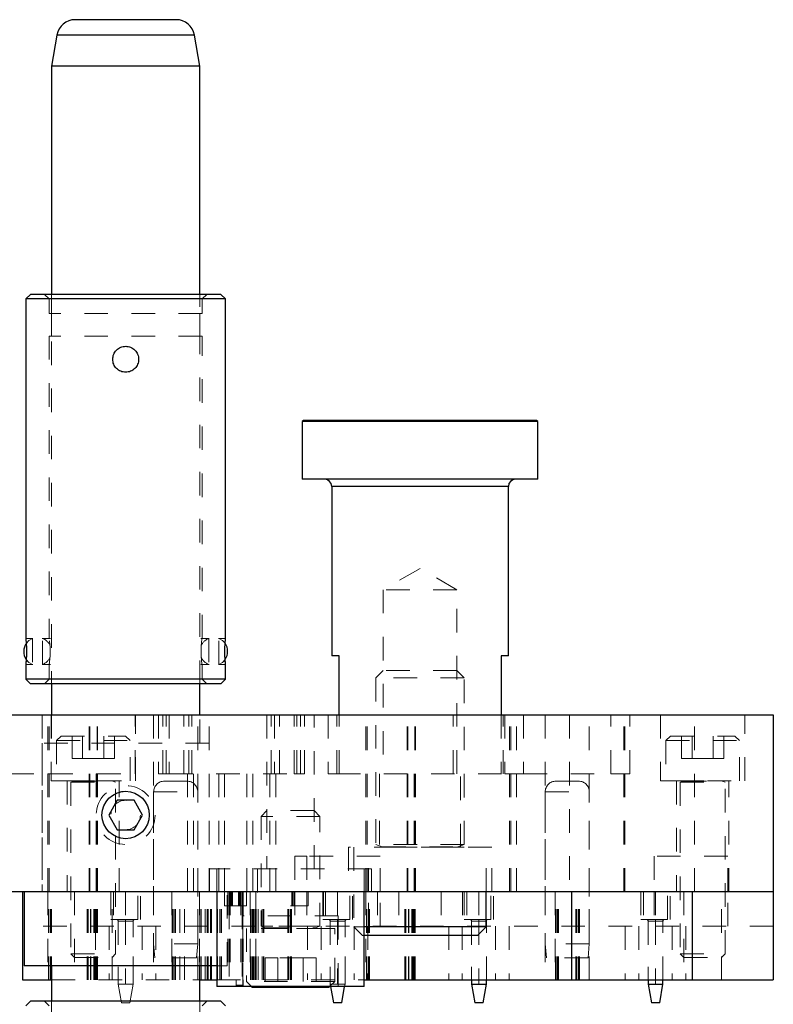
# Model space of a CAD drawing. Header units: inches. Extents: x 1880 to 2363, y -453 to -54.
# Tile 949 of 1056: x 2212.72 to 2215.92, y -431.59 to -427.41. Entities that reach past the tile are written whole.
import ezdxf

# ---------------------------------------------------------------- set-up
doc = ezdxf.new("R2010")
doc.units = ezdxf.units.IN
doc.header["$LTSCALE"] = 0.5
doc.header["$MEASUREMENT"] = 0
doc.linetypes.add('HIDDEN', pattern=[0.225, 0.15, -0.075])
for name, color, linetype in [('ST1-M-S', 193, 'Continuous'), ('ST2-M-S', 193, 'Continuous'), ('SVE-M-S', 8, 'Continuous')]:
    doc.layers.add(name, color=color, linetype=linetype)

msp = doc.modelspace()

# ---------------------------------------------------------------- linework, layer by layer
at = {"layer": 'ST1-M-S', "linetype": 'Continuous', "lineweight": 25}
for p, q in [((2204.92022, -430.3567), (2215.92022, -430.3567)), ((2215.92022, -430.3567), (2215.92022, -431.1067)), ((2204.92022, -431.1067), (2215.92022, -431.1067))]:
    msp.add_line(p, q, dxfattribs=at)
at = {"layer": 'ST1-M-S', "linetype": 'HIDDEN', "lineweight": 18}
for p, q in [((2212.81589, -430.3567), (2212.81589, -431.1067)), ((2212.84022, -431.1067), (2212.84022, -430.3567)), ((2212.84522, -431.1067), (2212.84522, -430.3567)), ((2212.85322, -430.3567), (2212.85322, -430.6367)), ((2213.01522, -431.1067), (2213.01522, -430.3567)), ((2213.01876, -431.1067), (2213.01876, -430.3567)), ((2213.04876, -431.1067), (2213.04876, -430.3567)), ((2213.05022, -431.1067), (2213.05022, -430.3567)), ((2213.21072, -430.6067), (2213.21072, -430.3567)), ((2213.21222, -430.6367), (2213.21222, -430.3567)), ((2213.28897, -430.3567), (2213.28897, -431.1067)), ((2213.31022, -430.3567), (2213.31022, -430.6067)), ((2213.32828, -430.6067), (2213.32828, -430.3567)), ((2213.32828, -430.6067), (2213.32828, -430.3567)), ((2213.34272, -430.6067), (2213.34272, -430.3567)), ((2213.35472, -430.3567), (2213.35472, -430.6067)), ((2213.41666, -430.6067), (2213.41666, -430.3567)), ((2213.41666, -430.6067), (2213.41666, -430.3567)), ((2213.43794, -430.6067), (2213.43794, -430.3567)), ((2213.45182, -430.6067), (2213.45182, -430.3567)), ((2213.47647, -431.1067), (2213.47647, -430.3567)), ((2213.52455, -431.1067), (2213.52455, -430.3567)), ((2213.76972, -430.3567), (2213.76972, -431.0102)), ((2213.78862, -430.6067), (2213.78862, -430.3567)), ((2213.80251, -430.3567), (2213.80251, -430.6067)), ((2213.82378, -430.6067), (2213.82378, -430.3567)), ((2213.82378, -430.6067), (2213.82378, -430.3567)), ((2213.88572, -430.6067), (2213.88572, -430.3567)), ((2213.89772, -430.6067), (2213.89772, -430.3567)), ((2213.91217, -430.6067), (2213.91217, -430.3567)), ((2213.91217, -430.6067), (2213.91217, -430.3567)), ((2213.93022, -430.6067), (2213.93022, -430.3567)), ((2213.97072, -431.0102), (2213.97072, -430.3567)), ((2214.02972, -430.3567), (2214.02972, -430.6067)), ((2214.06672, -430.6067), (2214.06672, -430.3567)), ((2214.19022, -431.1067), (2214.19022, -430.3567)), ((2214.19522, -431.1067), (2214.19522, -430.3567)), ((2214.36522, -431.1067), (2214.36522, -430.3567)), ((2214.36876, -431.1067), (2214.36876, -430.3567)), ((2214.39876, -431.1067), (2214.39876, -430.3567)), ((2214.40022, -431.1067), (2214.40022, -430.3567)), ((2214.56072, -430.6067), (2214.56072, -430.3567)), ((2214.77372, -430.6067), (2214.77372, -430.3567)), ((2214.77972, -430.3567), (2214.77972, -430.6067)), ((2214.80022, -431.1067), (2214.80022, -430.3567)), ((2214.80522, -431.1067), (2214.80522, -430.3567)), ((2214.83022, -431.1067), (2214.83022, -430.3567)), ((2214.85977, -430.3567), (2214.85977, -430.6067)), ((2214.95147, -430.3567), (2214.95147, -431.1067)), ((2215.05457, -430.3567), (2215.05457, -431.1067)), ((2215.13897, -431.1067), (2215.13897, -430.3567)), ((2215.23067, -430.6067), (2215.23067, -430.3567)), ((2215.28522, -431.1067), (2215.28522, -430.3567)), ((2215.28522, -431.1067), (2215.28522, -430.3567)), ((2215.29022, -431.1067), (2215.29022, -430.3567)), ((2215.31072, -430.6067), (2215.31072, -430.3567)), ((2215.44072, -430.3567), (2215.44072, -430.6367)), ((2215.58587, -431.1067), (2215.58587, -430.3567)), ((2215.79972, -430.6367), (2215.79972, -430.3567)), ((2212.67972, -430.6067), (2212.84022, -430.6067)), ((2212.84022, -430.6067), (2212.84522, -430.6067)), ((2212.84522, -431.1067), (2212.84522, -430.6067)), ((2212.84522, -430.6067), (2213.04522, -430.6067)), ((2212.85322, -430.6367), (2213.21222, -430.6367)), ((2212.92222, -430.6367), (2212.92222, -431.1067)), ((2213.04522, -431.1067), (2213.04522, -430.6067)), ((2213.04522, -430.6067), (2213.05022, -430.6067)), ((2213.05022, -430.6067), (2213.21072, -430.6067)), ((2213.14322, -431.1067), (2213.14322, -430.6367)), ((2213.31022, -430.6067), (2213.35472, -430.6067)), ((2213.35472, -430.6067), (2213.88572, -430.6067)), ((2213.43272, -431.1067), (2213.43272, -430.6067)), ((2213.45772, -431.1067), (2213.45772, -430.6067)), ((2213.45772, -431.1067), (2213.45772, -430.6067)), ((2213.56522, -431.1067), (2213.56522, -430.6067)), ((2213.56522, -431.1067), (2213.56522, -430.6067)), ((2213.59022, -431.1067), (2213.59022, -430.6067)), ((2213.68522, -431.1067), (2213.68522, -430.6067)), ((2213.71022, -431.1067), (2213.71022, -430.6067)), ((2213.71022, -431.1067), (2213.71022, -430.6067)), ((2213.78272, -431.1067), (2213.78272, -430.6067)), ((2213.78272, -431.1067), (2213.78272, -430.6067)), ((2213.80772, -431.1067), (2213.80772, -430.6067)), ((2213.88572, -430.6067), (2213.93022, -430.6067)), ((2214.02972, -430.6067), (2214.06672, -430.6067)), ((2214.06672, -430.6067), (2214.77372, -430.6067)), ((2214.19522, -431.1067), (2214.19522, -430.6067)), ((2214.24822, -430.6067), (2214.24822, -430.9187)), ((2214.39522, -431.1067), (2214.39522, -430.6067)), ((2214.59222, -430.9187), (2214.59222, -430.6067)), ((2214.77972, -430.6067), (2214.85977, -430.6067)), ((2214.85977, -430.6067), (2215.23067, -430.6067)), ((2215.23067, -430.6067), (2215.31072, -430.6067)), ((2215.44072, -430.6367), (2215.79972, -430.6367)), ((2215.50972, -430.6367), (2215.50972, -431.1067)), ((2215.73072, -431.1067), (2215.73072, -430.6367)), ((2214.72472, -430.9187), (2214.11572, -430.9187)), ((2214.11572, -430.9187), (2214.11572, -431.1067)), ((2214.72472, -431.1067), (2214.72472, -430.9187)), ((2213.93897, -430.9567), (2213.88897, -430.9567)), ((2213.88897, -430.9567), (2213.88897, -431.1067)), ((2214.25147, -430.9567), (2213.93897, -430.9567)), ((2213.93897, -430.9567), (2213.93897, -431.1067)), ((2214.20147, -431.1067), (2214.20147, -430.9567)), ((2214.25147, -431.1067), (2214.25147, -430.9567)), ((2215.72647, -430.9567), (2215.41397, -430.9567)), ((2215.41397, -430.9567), (2215.41397, -431.1067)), ((2215.72647, -431.1067), (2215.72647, -430.9567)), ((2214.21397, -431.0102), (2213.52647, -431.0102)), ((2213.52647, -431.0102), (2213.52647, -431.1067)), ((2214.21397, -431.1067), (2214.21397, -431.0102))]:
    msp.add_line(p, q, dxfattribs=at)
at = {"layer": 'ST1-M-S', "linetype": 'Continuous', "lineweight": 25}
msp.add_circle((2213.17022, -430.7817), 0.1005, dxfattribs=at)
at = {"layer": 'ST1-M-S', "linetype": 'HIDDEN', "lineweight": 18}
msp.add_open_spline([(2213.13835, -430.68767), (2213.14311, -430.68562), (2213.15288, -430.68143), (2213.16356, -430.68216), (2213.16903, -430.68254)], degree=3, knots=[0, 0, 0, 0, 0.48721151, 1, 1, 1, 1], dxfattribs=at)
at = {"layer": 'ST2-M-S', "linetype": 'Continuous', "lineweight": 25}
for p, q in [((2212.73272, -431.1067), (2212.73272, -431.4817)), ((2215.06527, -431.4817), (2215.06527, -431.1067)), ((2215.57517, -431.1067), (2215.57517, -431.4817)), ((2215.92022, -431.1067), (2215.92022, -431.4817)), ((2212.73272, -431.4817), (2212.85526, -431.4817)), ((2213.48518, -431.4817), (2213.55772, -431.4817)), ((2214.04045, -431.5102), (2214.05261, -431.57914)), ((2214.08783, -431.57914), (2214.09999, -431.5102)), ((2214.18272, -431.4817), (2215.06527, -431.4817)), ((2214.63872, -431.4817), (2214.63872, -431.5004)), ((2214.63872, -431.5004), (2214.65261, -431.57914)), ((2214.63872, -431.5004), (2214.70172, -431.5004)), ((2214.68783, -431.57914), (2214.70172, -431.5004)), ((2214.70172, -431.5004), (2214.70172, -431.4817)), ((2215.06527, -431.4817), (2215.57517, -431.4817)), ((2215.38872, -431.4817), (2215.38872, -431.5004)), ((2215.38872, -431.5004), (2215.40261, -431.57914)), ((2215.38872, -431.5004), (2215.45172, -431.5004)), ((2215.43783, -431.57914), (2215.45172, -431.5004)), ((2215.45172, -431.5004), (2215.45172, -431.4817)), ((2215.57517, -431.4817), (2215.92022, -431.4817)), ((2214.08783, -431.57914), (2214.05261, -431.57914)), ((2214.68783, -431.57914), (2214.65261, -431.57914)), ((2215.43783, -431.57914), (2215.40261, -431.57914))]:
    msp.add_line(p, q, dxfattribs=at)
at = {"layer": 'ST2-M-S', "linetype": 'HIDDEN', "lineweight": 18}
for p, q in [((2212.84034, -431.1067), (2212.84034, -431.4817)), ((2212.84228, -431.4817), (2212.84228, -431.1067)), ((2212.84228, -431.4817), (2212.84228, -431.1067)), ((2212.84422, -431.4817), (2212.84422, -431.1067)), ((2212.85076, -431.4817), (2212.85076, -431.1067)), ((2212.85076, -431.4817), (2212.85076, -431.1067)), ((2212.85518, -431.4817), (2212.85518, -431.1067)), ((2212.85518, -431.4817), (2212.85518, -431.1067)), ((2212.95322, -431.1067), (2212.95322, -431.4817)), ((2213.0063, -431.4817), (2213.0063, -431.1067)), ((2213.01039, -431.4817), (2213.01039, -431.1067)), ((2213.02048, -431.4817), (2213.02048, -431.1067)), ((2213.02224, -431.4817), (2213.02224, -431.1067)), ((2213.03527, -431.4817), (2213.03527, -431.1067)), ((2213.03962, -431.4817), (2213.03962, -431.1067)), ((2213.03968, -431.4817), (2213.03968, -431.1067)), ((2213.04366, -431.4817), (2213.04366, -431.1067)), ((2213.04622, -431.4817), (2213.04622, -431.1067)), ((2213.04783, -431.4817), (2213.04783, -431.1067)), ((2213.04816, -431.4817), (2213.04816, -431.1067)), ((2213.04945, -431.4817), (2213.04945, -431.1067)), ((2213.0501, -431.4817), (2213.0501, -431.1067)), ((2213.10772, -431.1067), (2213.10772, -431.2257)), ((2213.11222, -431.4817), (2213.11222, -431.1067)), ((2213.11904, -431.1067), (2213.11904, -431.22481)), ((2213.17022, -431.1067), (2213.17022, -431.22481)), ((2213.2214, -431.22481), (2213.2214, -431.1067)), ((2213.23272, -431.2257), (2213.23272, -431.1067)), ((2213.28897, -431.1067), (2213.28897, -431.4817)), ((2213.36634, -431.1067), (2213.36634, -431.4817)), ((2213.36828, -431.4817), (2213.36828, -431.1067)), ((2213.37022, -431.4817), (2213.37022, -431.1067)), ((2213.37676, -431.4817), (2213.37676, -431.1067)), ((2213.38118, -431.4817), (2213.38118, -431.1067)), ((2213.40022, -431.4817), (2213.40022, -431.1067)), ((2213.42022, -431.4817), (2213.42022, -431.1067)), ((2213.47647, -431.4817), (2213.47647, -431.1067)), ((2213.48372, -431.1067), (2213.48372, -431.4817)), ((2213.48472, -431.4817), (2213.48472, -431.1067)), ((2213.49105, -431.4817), (2213.49105, -431.1067)), ((2213.50723, -431.4817), (2213.50723, -431.1067)), ((2213.51619, -431.4817), (2213.51619, -431.1067)), ((2213.51719, -431.4817), (2213.51719, -431.1067)), ((2213.51743, -431.4817), (2213.51743, -431.1067)), ((2213.51852, -431.4817), (2213.51852, -431.1067)), ((2213.52013, -431.4817), (2213.52013, -431.1067)), ((2213.53008, -431.4817), (2213.53008, -431.1067)), ((2213.53448, -431.4817), (2213.53448, -431.1067)), ((2213.56053, -431.4817), (2213.56053, -431.1067)), ((2213.56939, -431.4817), (2213.56939, -431.1067)), ((2213.57572, -431.4817), (2213.57572, -431.1067)), ((2213.57672, -431.4817), (2213.57672, -431.1067)), ((2213.58985, -431.1067), (2213.58985, -431.1667)), ((2213.60422, -431.1067), (2213.60422, -431.4817)), ((2213.60922, -431.1067), (2213.60922, -431.4817)), ((2213.61422, -431.1067), (2213.61422, -431.4817)), ((2213.61422, -431.1067), (2213.61422, -431.4817)), ((2213.61672, -431.1067), (2213.61672, -431.1667)), ((2213.62172, -431.1667), (2213.62172, -431.1067)), ((2213.62372, -431.1667), (2213.62372, -431.1067)), ((2213.64972, -431.1067), (2213.64972, -431.1667)), ((2213.65172, -431.1067), (2213.65172, -431.1667)), ((2213.65672, -431.1667), (2213.65672, -431.1067)), ((2213.65922, -431.1067), (2213.65922, -431.5037)), ((2213.65922, -431.1067), (2213.65922, -431.5037)), ((2213.66422, -431.1067), (2213.66422, -431.4817)), ((2213.66922, -431.1067), (2213.66922, -431.4817)), ((2213.6836, -431.1667), (2213.6836, -431.1067)), ((2213.69872, -431.1067), (2213.69872, -431.4817)), ((2213.69972, -431.4817), (2213.69972, -431.1067)), ((2213.70573, -431.4817), (2213.70573, -431.1067)), ((2213.70636, -431.4817), (2213.70636, -431.1067)), ((2213.71036, -431.4817), (2213.71036, -431.1067)), ((2213.71491, -431.4817), (2213.71491, -431.1067)), ((2213.72031, -431.4817), (2213.72031, -431.1067)), ((2213.72192, -431.4817), (2213.72192, -431.1067)), ((2213.72301, -431.4817), (2213.72301, -431.1067)), ((2213.72325, -431.1067), (2213.72325, -431.4817)), ((2213.72425, -431.4817), (2213.72425, -431.1067)), ((2213.73321, -431.4817), (2213.73321, -431.1067)), ((2213.74939, -431.4817), (2213.74939, -431.1067)), ((2213.75572, -431.4817), (2213.75572, -431.1067)), ((2213.75672, -431.4817), (2213.75672, -431.1067)), ((2213.85927, -431.4817), (2213.85927, -431.1067)), ((2213.85927, -431.4817), (2213.85927, -431.1067)), ((2213.86368, -431.4817), (2213.86368, -431.1067)), ((2213.86368, -431.4817), (2213.86368, -431.1067)), ((2213.87022, -431.4817), (2213.87022, -431.1067)), ((2213.87216, -431.4817), (2213.87216, -431.1067)), ((2213.87216, -431.4817), (2213.87216, -431.1067)), ((2213.8741, -431.4817), (2213.8741, -431.1067)), ((2213.87522, -431.1067), (2213.87522, -431.1667)), ((2213.87522, -431.1667), (2213.87522, -431.1067)), ((2213.88022, -431.1667), (2213.88022, -431.1067)), ((2213.88522, -431.1067), (2213.88522, -431.1667)), ((2213.88897, -431.1067), (2213.88897, -431.2542)), ((2213.93897, -431.1067), (2213.93897, -431.2542)), ((2213.94522, -431.1667), (2213.94522, -431.1067)), ((2214.00772, -431.1067), (2214.00772, -431.2257)), ((2214.01904, -431.1067), (2214.01904, -431.22481)), ((2214.07022, -431.1067), (2214.07022, -431.22481)), ((2214.1214, -431.22481), (2214.1214, -431.1067)), ((2214.13272, -431.2257), (2214.13272, -431.1067)), ((2214.19034, -431.1067), (2214.19034, -431.4817)), ((2214.19228, -431.4817), (2214.19228, -431.1067)), ((2214.19228, -431.4817), (2214.19228, -431.1067)), ((2214.19422, -431.4817), (2214.19422, -431.1067)), ((2214.20076, -431.4817), (2214.20076, -431.1067)), ((2214.20076, -431.4817), (2214.20076, -431.1067)), ((2214.20147, -431.2542), (2214.20147, -431.1067)), ((2214.20518, -431.4817), (2214.20518, -431.1067)), ((2214.20518, -431.4817), (2214.20518, -431.1067)), ((2214.25147, -431.2542), (2214.25147, -431.1067)), ((2214.3563, -431.4817), (2214.3563, -431.1067)), ((2214.36039, -431.4817), (2214.36039, -431.1067)), ((2214.37048, -431.4817), (2214.37048, -431.1067)), ((2214.37224, -431.4817), (2214.37224, -431.1067)), ((2214.38527, -431.4817), (2214.38527, -431.1067)), ((2214.38962, -431.4817), (2214.38962, -431.1067)), ((2214.38968, -431.4817), (2214.38968, -431.1067)), ((2214.39366, -431.4817), (2214.39366, -431.1067)), ((2214.39622, -431.4817), (2214.39622, -431.1067)), ((2214.39783, -431.4817), (2214.39783, -431.1067)), ((2214.39816, -431.4817), (2214.39816, -431.1067)), ((2214.39945, -431.4817), (2214.39945, -431.1067)), ((2214.4001, -431.4817), (2214.4001, -431.1067)), ((2214.60772, -431.1067), (2214.60772, -431.2257)), ((2214.61904, -431.1067), (2214.61904, -431.22481)), ((2214.67022, -431.1067), (2214.67022, -431.22481)), ((2214.7214, -431.22481), (2214.7214, -431.1067)), ((2214.73272, -431.2257), (2214.73272, -431.1067)), ((2214.95147, -431.1067), (2214.95147, -431.4817)), ((2214.9938, -431.1067), (2214.9938, -431.4817)), ((2214.99574, -431.4817), (2214.99574, -431.1067)), ((2214.99574, -431.4817), (2214.99574, -431.1067)), ((2214.99768, -431.4817), (2214.99768, -431.1067)), ((2215.00422, -431.4817), (2215.00422, -431.1067)), ((2215.00422, -431.4817), (2215.00422, -431.1067)), ((2215.00863, -431.4817), (2215.00863, -431.1067)), ((2215.00863, -431.4817), (2215.00863, -431.1067)), ((2215.08181, -431.4817), (2215.08181, -431.1067)), ((2215.08181, -431.4817), (2215.08181, -431.1067)), ((2215.08622, -431.4817), (2215.08622, -431.1067)), ((2215.08622, -431.4817), (2215.08622, -431.1067)), ((2215.09276, -431.4817), (2215.09276, -431.1067)), ((2215.0947, -431.4817), (2215.0947, -431.1067)), ((2215.0947, -431.4817), (2215.0947, -431.1067)), ((2215.09664, -431.4817), (2215.09664, -431.1067)), ((2215.13897, -431.4817), (2215.13897, -431.1067)), ((2215.35772, -431.1067), (2215.35772, -431.2257)), ((2215.36904, -431.1067), (2215.36904, -431.22481)), ((2215.41397, -431.1067), (2215.41397, -431.2542)), ((2215.42022, -431.1067), (2215.42022, -431.22481)), ((2215.4714, -431.22481), (2215.4714, -431.1067)), ((2215.48272, -431.2257), (2215.48272, -431.1067)), ((2215.54072, -431.1067), (2215.54072, -431.4817)), ((2215.69972, -431.4817), (2215.69972, -431.1067)), ((2215.72647, -431.2542), (2215.72647, -431.1067)), ((2213.58985, -431.1667), (2213.60422, -431.1667)), ((2213.60422, -431.1667), (2213.60922, -431.1667)), ((2213.60922, -431.1667), (2213.60922, -431.4817)), ((2213.60922, -431.1667), (2213.66422, -431.1667)), ((2213.61672, -431.1667), (2213.65672, -431.1667)), ((2213.66422, -431.1667), (2213.66422, -431.4817)), ((2213.66422, -431.1667), (2213.66922, -431.1667)), ((2213.66922, -431.1667), (2213.6836, -431.1667)), ((2213.87022, -431.1667), (2213.94522, -431.1667)), ((2215.92022, -431.2542), (2212.73272, -431.2542)), ((2213.04178, -431.2542), (2213.04178, -431.4817)), ((2213.04178, -431.2542), (2213.04178, -431.4817)), ((2213.09975, -431.2542), (2213.09975, -431.4817)), ((2213.09975, -431.2542), (2213.09975, -431.4817)), ((2213.10772, -431.2257), (2213.23272, -431.2257)), ((2213.2214, -431.22481), (2213.11904, -431.22481)), ((2213.13872, -431.2257), (2213.13872, -431.4817)), ((2213.13872, -431.23268), (2213.17022, -431.23268)), ((2213.17022, -431.23268), (2213.13872, -431.23268)), ((2213.13872, -431.23268), (2213.13872, -431.5004)), ((2213.17022, -431.23268), (2213.20172, -431.23268)), ((2213.17022, -431.23268), (2213.17022, -431.5004)), ((2213.20172, -431.4817), (2213.20172, -431.2257)), ((2213.20172, -431.5004), (2213.20172, -431.23268)), ((2213.24069, -431.2542), (2213.24069, -431.4817)), ((2213.24069, -431.2542), (2213.24069, -431.4817)), ((2213.29867, -431.2542), (2213.29867, -431.4817)), ((2213.29867, -431.2542), (2213.29867, -431.4817)), ((2213.94178, -431.2542), (2213.94178, -431.4817)), ((2213.94178, -431.2542), (2213.94178, -431.4817)), ((2213.99975, -431.2542), (2213.99975, -431.4817)), ((2213.99975, -431.2542), (2213.99975, -431.4817)), ((2214.00772, -431.2257), (2214.13272, -431.2257)), ((2214.1214, -431.22481), (2214.01904, -431.22481)), ((2214.03872, -431.2257), (2214.03872, -431.4817)), ((2214.03872, -431.23268), (2214.07022, -431.23268)), ((2214.07022, -431.23268), (2214.03872, -431.23268)), ((2214.03872, -431.23268), (2214.03872, -431.5004)), ((2214.07022, -431.23268), (2214.10172, -431.23268)), ((2214.07022, -431.23268), (2214.07022, -431.5004)), ((2214.10172, -431.4817), (2214.10172, -431.2257)), ((2214.10172, -431.5004), (2214.10172, -431.23268)), ((2214.14069, -431.2542), (2214.14069, -431.4817)), ((2214.14069, -431.2542), (2214.14069, -431.4817)), ((2214.19867, -431.2542), (2214.19867, -431.4817)), ((2214.19867, -431.2542), (2214.19867, -431.4817)), ((2214.54178, -431.2542), (2214.54178, -431.4817)), ((2214.54178, -431.2542), (2214.54178, -431.4817)), ((2214.59975, -431.2542), (2214.59975, -431.4817)), ((2214.59975, -431.2542), (2214.59975, -431.4817)), ((2214.60772, -431.2257), (2214.73272, -431.2257)), ((2214.7214, -431.22481), (2214.61904, -431.22481)), ((2214.63872, -431.2257), (2214.63872, -431.4817)), ((2214.63872, -431.23268), (2214.67022, -431.23268)), ((2214.67022, -431.23268), (2214.63872, -431.23268)), ((2214.63872, -431.23268), (2214.63872, -431.4817)), ((2214.67022, -431.23268), (2214.70172, -431.23268)), ((2214.67022, -431.23268), (2214.67022, -431.5004)), ((2214.70172, -431.4817), (2214.70172, -431.2257)), ((2214.70172, -431.4817), (2214.70172, -431.23268)), ((2214.74069, -431.2542), (2214.74069, -431.4817)), ((2214.74069, -431.2542), (2214.74069, -431.4817)), ((2214.79867, -431.2542), (2214.79867, -431.4817)), ((2214.79867, -431.2542), (2214.79867, -431.4817)), ((2215.29178, -431.2542), (2215.29178, -431.4817)), ((2215.29178, -431.2542), (2215.29178, -431.4817)), ((2215.34975, -431.2542), (2215.34975, -431.4817)), ((2215.34975, -431.2542), (2215.34975, -431.4817)), ((2215.35772, -431.2257), (2215.48272, -431.2257)), ((2215.4714, -431.22481), (2215.36904, -431.22481)), ((2215.38872, -431.2257), (2215.38872, -431.4817)), ((2215.38872, -431.23268), (2215.42022, -431.23268)), ((2215.42022, -431.23268), (2215.38872, -431.23268)), ((2215.38872, -431.23268), (2215.38872, -431.4817)), ((2215.42022, -431.23268), (2215.45172, -431.23268)), ((2215.42022, -431.23268), (2215.42022, -431.5004)), ((2215.45172, -431.4817), (2215.45172, -431.2257)), ((2215.45172, -431.4817), (2215.45172, -431.23268)), ((2215.49069, -431.2542), (2215.49069, -431.4817)), ((2215.49069, -431.2542), (2215.49069, -431.4817)), ((2215.54867, -431.2542), (2215.54867, -431.4817)), ((2215.54867, -431.2542), (2215.54867, -431.4817)), ((2212.85526, -431.4817), (2213.48518, -431.4817)), ((2213.13872, -431.5004), (2213.20172, -431.5004)), ((2213.13872, -431.5004), (2213.15261, -431.57914)), ((2213.18783, -431.57914), (2213.20172, -431.5004)), ((2213.55772, -431.4817), (2214.18272, -431.4817)), ((2213.63922, -431.4817), (2213.63922, -431.5037)), ((2213.63922, -431.5037), (2213.65922, -431.5037)), ((2213.63922, -431.5037), (2213.64222, -431.5067)), ((2213.65922, -431.5037), (2213.63922, -431.5037)), ((2213.65922, -431.5067), (2213.64222, -431.5067)), ((2213.65922, -431.5037), (2213.65922, -431.5067)), ((2213.65922, -431.5037), (2213.66922, -431.5037)), ((2213.66922, -431.5037), (2213.65922, -431.5037)), ((2213.65922, -431.5067), (2213.65922, -431.5037)), ((2213.66622, -431.5067), (2213.65922, -431.5067)), ((2213.66922, -431.4817), (2213.66922, -431.5037)), ((2214.03872, -431.5004), (2214.10172, -431.5004)), ((2214.03872, -431.5004), (2214.04045, -431.5102)), ((2214.09999, -431.5102), (2214.10172, -431.5004)), ((2213.18783, -431.57914), (2213.15261, -431.57914))]:
    msp.add_line(p, q, dxfattribs=at)
for centre, radius, start, end in [((2213.13085, -431.23268), 0.00787, 0, 90), ((2213.20959, -431.23268), 0.00787, 90, 180), ((2214.03085, -431.23268), 0.00787, 0, 90), ((2214.10959, -431.23268), 0.00787, 90, 180), ((2214.63085, -431.23268), 0.00787, 0, 90), ((2214.70959, -431.23268), 0.00787, 90, 180), ((2215.38085, -431.23268), 0.00787, 0, 90), ((2215.45959, -431.23268), 0.00787, 90, 180), ((2213.66622, -431.5037), 0.003, 270, 0)]:
    msp.add_arc(centre, radius, start, end, dxfattribs=at)
for points in [[(2213.17022, -431.22481), (2213.17022, -431.22494), (2213.17022, -431.22523), (2213.17022, -431.22736), (2213.17022, -431.23001), (2213.17022, -431.23181), (2213.17022, -431.23268)], [(2214.07022, -431.22481), (2214.07022, -431.22494), (2214.07022, -431.22523), (2214.07022, -431.22736), (2214.07022, -431.23001), (2214.07022, -431.23181), (2214.07022, -431.23268)], [(2214.67022, -431.22481), (2214.67022, -431.22494), (2214.67022, -431.22523), (2214.67022, -431.22736), (2214.67022, -431.23001), (2214.67022, -431.23181), (2214.67022, -431.23268)], [(2215.42022, -431.22481), (2215.42022, -431.22494), (2215.42022, -431.22523), (2215.42022, -431.22736), (2215.42022, -431.23001), (2215.42022, -431.23181), (2215.42022, -431.23268)]]:
    msp.add_open_spline(points, degree=3, knots=[0, 0, 0, 0, 0.2702613, 0.5624294, 0.7897364, 1, 1, 1, 1], dxfattribs=at)
at = {"layer": 'SVE-M-S', "linetype": 'Continuous', "lineweight": 25}
for p, q in [((2213.3844, -427.40591), (2212.95604, -427.40591)), ((2212.8785, -427.47098), (2212.85526, -427.60276)), ((2213.46194, -427.47098), (2212.8785, -427.47098)), ((2213.48518, -427.60276), (2213.46194, -427.47098)), ((2212.85526, -427.60276), (2212.85526, -428.57166)), ((2213.48518, -427.60276), (2212.85526, -427.60276)), ((2213.48518, -428.57166), (2213.48518, -427.60276)), ((2212.76668, -428.57166), (2212.74699, -428.59134)), ((2213.57376, -428.57166), (2212.76668, -428.57166)), ((2213.59345, -428.59134), (2213.57376, -428.57166)), ((2212.74699, -428.59134), (2212.74699, -430.03229)), ((2213.59345, -428.59134), (2212.74699, -428.59134)), ((2213.59345, -430.03229), (2213.59345, -428.59134)), ((2213.92522, -429.1067), (2213.92022, -429.1117)), ((2213.92022, -429.1117), (2213.92022, -429.3567)), ((2214.92022, -429.1117), (2213.92022, -429.1117)), ((2214.91522, -429.1067), (2213.92522, -429.1067)), ((2214.92022, -429.1117), (2214.91522, -429.1067)), ((2214.92022, -429.3567), (2214.92022, -429.1117)), ((2214.92022, -429.3567), (2213.92022, -429.3567)), ((2214.04522, -429.3867), (2214.04522, -430.1067)), ((2214.79522, -429.3867), (2214.04522, -429.3867)), ((2214.79522, -430.1067), (2214.79522, -429.3867)), ((2214.07647, -430.1067), (2214.04522, -430.1067)), ((2214.07647, -430.3567), (2214.07647, -430.1067)), ((2214.79522, -430.1067), (2214.76397, -430.1067)), ((2214.76397, -430.1067), (2214.76397, -430.3567)), ((2212.74699, -430.14252), (2212.74699, -430.20551)), ((2213.59345, -430.20551), (2213.59345, -430.14252)), ((2212.74699, -430.20551), (2212.76668, -430.2252)), ((2213.59345, -430.20551), (2212.74699, -430.20551)), ((2213.57376, -430.2252), (2213.59345, -430.20551)), ((2213.57376, -430.2252), (2212.76668, -430.2252)), ((2212.85526, -430.2252), (2212.85526, -430.3567)), ((2213.48518, -430.3567), (2213.48518, -430.2252)), ((2213.13414, -430.7192), (2213.09805, -430.7817)), ((2213.20631, -430.7192), (2213.13414, -430.7192)), ((2213.24239, -430.7817), (2213.20631, -430.7192)), ((2213.09805, -430.7817), (2213.13414, -430.8442)), ((2213.20631, -430.8442), (2213.24239, -430.7817)), ((2213.13414, -430.8442), (2213.20631, -430.8442)), ((2212.73912, -431.1067), (2212.73912, -431.42166)), ((2213.55772, -431.1067), (2213.55772, -431.5102)), ((2214.18272, -431.5102), (2214.18272, -431.1067)), ((2214.70147, -431.2562), (2214.70147, -431.1067)), ((2214.70147, -431.2562), (2214.18272, -431.2562)), ((2214.66397, -431.2937), (2214.70147, -431.2562)), ((2214.66397, -431.2937), (2214.18272, -431.2937)), ((2213.55772, -431.42166), (2212.73912, -431.42166)), ((2212.85526, -431.42166), (2212.85526, -431.57166)), ((2213.48518, -431.57166), (2213.48518, -431.42166)), ((2214.18272, -431.5102), (2213.55772, -431.5102)), ((2213.70472, -431.5102), (2213.70772, -431.51319)), ((2214.03272, -431.51319), (2213.70772, -431.51319)), ((2214.03272, -431.51319), (2214.03572, -431.5102)), ((2212.76668, -431.57166), (2212.74699, -431.59134)), ((2213.57376, -431.57166), (2212.76668, -431.57166)), ((2213.59345, -431.59134), (2213.57376, -431.57166))]:
    msp.add_line(p, q, dxfattribs=at)
at = {"layer": 'SVE-M-S', "linetype": 'HIDDEN', "lineweight": 18}
for p, q in [((2212.8785, -427.47098), (2213.46194, -427.47098)), ((2212.82573, -428.57166), (2212.84542, -428.59134)), ((2212.85526, -428.57166), (2212.85526, -430.2252)), ((2213.48518, -430.2252), (2213.48518, -428.57166)), ((2213.49502, -428.59134), (2213.51471, -428.57166)), ((2212.84542, -428.59134), (2212.84542, -428.65236)), ((2213.49502, -428.65236), (2213.49502, -428.59134)), ((2213.49502, -428.65236), (2212.84542, -428.65236)), ((2212.85526, -428.65236), (2212.85526, -428.74882)), ((2213.48518, -428.74882), (2213.48518, -428.65236)), ((2213.49502, -428.74882), (2212.84542, -428.74882)), ((2212.84542, -428.74882), (2212.84542, -430.03229)), ((2213.49502, -430.03229), (2213.49502, -428.74882)), ((2214.04522, -429.3867), (2214.79522, -429.3867)), ((2214.42022, -429.73523), (2214.26397, -429.82545)), ((2214.57647, -429.82545), (2214.42022, -429.73523)), ((2214.57647, -429.82545), (2214.26397, -429.82545)), ((2214.26397, -429.82545), (2214.26397, -430.6067)), ((2214.57647, -430.6067), (2214.57647, -429.82545)), ((2212.77626, -430.03229), (2212.74675, -430.03229)), ((2212.75959, -430.04107), (2212.7485, -430.0526)), ((2212.77497, -430.0323), (2212.75959, -430.04107)), ((2212.775, -430.03229), (2212.775, -430.14252)), ((2212.85038, -430.03229), (2212.81615, -430.03229)), ((2213.52429, -430.03229), (2213.49006, -430.03229)), ((2213.49101, -430.06634), (2213.49267, -430.04847)), ((2213.49267, -430.04847), (2213.49433, -430.03652)), ((2213.49433, -430.03652), (2213.49502, -430.03229)), ((2213.49502, -430.03229), (2213.49502, -430.03229)), ((2213.52304, -430.03229), (2213.52304, -430.14252)), ((2213.59369, -430.03229), (2213.56418, -430.03229)), ((2213.58081, -430.04104), (2213.56543, -430.03228)), ((2213.59223, -430.05299), (2213.58081, -430.04104)), ((2213.49031, -430.08745), (2213.49101, -430.06634)), ((2213.49101, -430.10856), (2213.49031, -430.08745)), ((2212.74834, -430.122), (2212.75964, -430.13377)), ((2212.75964, -430.13377), (2212.77502, -430.14253)), ((2213.49268, -430.1264), (2213.49101, -430.10856)), ((2213.49268, -430.12639), (2213.49433, -430.13831)), ((2213.49434, -430.13833), (2213.49268, -430.1264)), ((2213.56546, -430.14251), (2213.58084, -430.13375)), ((2213.58084, -430.13375), (2213.5922, -430.12186)), ((2212.74675, -430.14252), (2212.77626, -430.14252)), ((2212.81615, -430.14252), (2212.85038, -430.14252)), ((2212.84542, -430.14252), (2212.84542, -430.20551)), ((2213.49006, -430.14252), (2213.52429, -430.14252)), ((2213.49433, -430.13831), (2213.49502, -430.14252)), ((2213.49502, -430.14252), (2213.49434, -430.13833)), ((2213.49502, -430.20551), (2213.49502, -430.14252)), ((2213.56418, -430.14252), (2213.59369, -430.14252)), ((2214.26397, -430.1687), (2214.23272, -430.19995)), ((2214.57647, -430.1687), (2214.26397, -430.1687)), ((2214.60772, -430.19995), (2214.57647, -430.1687)), ((2212.84542, -430.20551), (2212.82573, -430.2252)), ((2213.51471, -430.2252), (2213.49502, -430.20551)), ((2214.60772, -430.19995), (2214.23272, -430.19995)), ((2214.23272, -430.19995), (2214.23272, -430.90693)), ((2214.60772, -430.90693), (2214.60772, -430.19995)), ((2212.85526, -430.3567), (2212.85526, -430.47677)), ((2213.48518, -430.47677), (2213.48518, -430.3567)), ((2214.07647, -430.6067), (2214.07647, -430.3567)), ((2214.76397, -430.3567), (2214.76397, -430.6067)), ((2212.89572, -430.4467), (2212.87672, -430.4657)), ((2212.87672, -430.4657), (2213.18872, -430.4657)), ((2212.87672, -430.4657), (2212.87672, -430.6367)), ((2212.89572, -430.4467), (2213.16972, -430.4467)), ((2212.94251, -430.5417), (2212.94251, -430.4467)), ((2212.98762, -430.5417), (2212.98762, -430.4467)), ((2213.07783, -430.5417), (2213.07783, -430.4467)), ((2213.12293, -430.5417), (2213.12293, -430.4467)), ((2213.18872, -430.4657), (2213.16972, -430.4467)), ((2213.18872, -430.6367), (2213.18872, -430.4657)), ((2215.48322, -430.4467), (2215.46422, -430.4657)), ((2215.46422, -430.4657), (2215.77622, -430.4657)), ((2215.46422, -430.4657), (2215.46422, -430.6367)), ((2215.48322, -430.4467), (2215.75722, -430.4467)), ((2215.53001, -430.5417), (2215.53001, -430.4467)), ((2215.57512, -430.5417), (2215.57512, -430.4467)), ((2215.66533, -430.5417), (2215.66533, -430.4467)), ((2215.71043, -430.5417), (2215.71043, -430.4467)), ((2215.77622, -430.4657), (2215.75722, -430.4467)), ((2215.77622, -430.6367), (2215.77622, -430.4657)), ((2213.52455, -430.47677), (2212.81589, -430.47677)), ((2212.81589, -430.47677), (2212.81589, -431.1067)), ((2213.52455, -431.1067), (2213.52455, -430.47677)), ((2212.94251, -430.5417), (2212.98762, -430.5417)), ((2212.98762, -430.5417), (2213.07783, -430.5417)), ((2213.07783, -430.5417), (2213.12293, -430.5417)), ((2215.53001, -430.5417), (2215.57512, -430.5417)), ((2215.57512, -430.5417), (2215.66533, -430.5417)), ((2215.66533, -430.5417), (2215.71043, -430.5417)), ((2212.93772, -430.6367), (2212.93772, -430.63709)), ((2212.93772, -430.63709), (2213.12772, -430.63709)), ((2213.12772, -430.63709), (2213.12772, -430.6367)), ((2213.43047, -430.63795), (2213.33497, -430.63795)), ((2215.09297, -430.63795), (2214.99747, -430.63795)), ((2215.52522, -430.6367), (2215.52522, -430.63709)), ((2215.52522, -430.63709), (2215.71522, -430.63709)), ((2215.71522, -430.63709), (2215.71522, -430.6367)), ((2212.94902, -430.63862), (2212.93772, -430.64273)), ((2212.93772, -430.64273), (2213.12772, -430.64273)), ((2212.93772, -430.64273), (2212.93772, -431.3712)), ((2212.94902, -430.63862), (2213.11642, -430.63862)), ((2213.12772, -430.64273), (2213.11642, -430.63862)), ((2213.12772, -431.3712), (2213.12772, -430.64273)), ((2215.53652, -430.63862), (2215.52522, -430.64273)), ((2215.52522, -430.64273), (2215.71522, -430.64273)), ((2215.52522, -430.64273), (2215.52522, -431.3712)), ((2215.53652, -430.63862), (2215.70392, -430.63862)), ((2215.71522, -430.64273), (2215.70392, -430.63862)), ((2215.71522, -431.3712), (2215.71522, -430.64273)), ((2213.28897, -430.68395), (2213.47647, -430.68395)), ((2213.28897, -430.68395), (2213.28897, -431.32795)), ((2213.47647, -431.32795), (2213.47647, -430.68395)), ((2214.95147, -430.68395), (2215.13897, -430.68395)), ((2214.95147, -430.68395), (2214.95147, -431.32795)), ((2215.13897, -431.32795), (2215.13897, -430.68395)), ((2213.76972, -430.76319), (2213.74522, -430.78769)), ((2213.97072, -430.76319), (2213.76972, -430.76319)), ((2213.99522, -430.78769), (2213.97072, -430.76319)), ((2213.99522, -430.78769), (2213.74522, -430.78769)), ((2213.74522, -430.78769), (2213.74522, -431.25388)), ((2213.99522, -431.25388), (2213.99522, -430.78769)), ((2214.13897, -430.9187), (2214.13897, -431.2562)), ((2214.60772, -430.90693), (2214.23272, -430.90693)), ((2214.23272, -430.90693), (2214.25977, -430.91677)), ((2214.60772, -430.9183), (2214.23272, -430.9183)), ((2214.23272, -430.9183), (2214.23272, -430.9187)), ((2214.25977, -430.91677), (2214.57887, -430.91677)), ((2214.58067, -430.91677), (2214.60772, -430.90693)), ((2214.60772, -430.9187), (2214.60772, -430.9183)), ((2214.70147, -431.1067), (2214.70147, -430.9187)), ((2213.55772, -431.0102), (2213.55772, -431.1067)), ((2213.72972, -431.0102), (2213.72972, -431.2102)), ((2214.01072, -431.2102), (2214.01072, -431.0102)), ((2214.18272, -431.1067), (2214.18272, -431.0102)), ((2213.60132, -431.42166), (2213.60132, -431.1067)), ((2214.33015, -431.1062), (2214.24009, -431.1062)), ((2214.24009, -431.1062), (2214.24009, -431.2937)), ((2214.33015, -431.1062), (2214.33015, -431.2937)), ((2214.51029, -431.1062), (2214.33015, -431.1062)), ((2214.51029, -431.1062), (2214.51029, -431.2937)), ((2214.60035, -431.1062), (2214.51029, -431.1062)), ((2214.60035, -431.1062), (2214.60035, -431.2937)), ((2214.07322, -431.2102), (2213.66722, -431.2102)), ((2213.66722, -431.2102), (2213.66722, -431.5102)), ((2214.07322, -431.5102), (2214.07322, -431.2102)), ((2214.05772, -431.26319), (2213.68272, -431.26319)), ((2213.68272, -431.26319), (2213.68272, -431.48819)), ((2213.99522, -431.25388), (2213.74522, -431.25388)), ((2213.74522, -431.25388), (2213.76552, -431.26127)), ((2213.99522, -431.2628), (2213.74522, -431.2628)), ((2213.74522, -431.2628), (2213.74522, -431.26319)), ((2213.76552, -431.26127), (2213.97313, -431.26127)), ((2213.97492, -431.26127), (2213.99522, -431.25388)), ((2213.99522, -431.26319), (2213.99522, -431.2628)), ((2214.05772, -431.48819), (2214.05772, -431.26319)), ((2214.18272, -431.2562), (2214.13897, -431.2562)), ((2214.13897, -431.2562), (2214.17647, -431.2937)), ((2214.18272, -431.2937), (2214.17647, -431.2937)), ((2213.47647, -431.32795), (2213.28897, -431.32795)), ((2213.28897, -431.32795), (2213.29422, -431.38795)), ((2213.47122, -431.38795), (2213.47647, -431.32795)), ((2215.13897, -431.32795), (2214.95147, -431.32795)), ((2214.95147, -431.32795), (2214.95672, -431.38795)), ((2215.13372, -431.38795), (2215.13897, -431.32795)), ((2212.93772, -431.3712), (2213.12772, -431.3712)), ((2212.93772, -431.3712), (2212.95322, -431.3867)), ((2212.95322, -431.3867), (2213.11222, -431.3867)), ((2213.11222, -431.3867), (2213.12772, -431.3712)), ((2213.47122, -431.38795), (2213.29422, -431.38795)), ((2213.81609, -431.38819), (2213.76197, -431.38819)), ((2213.76197, -431.38819), (2213.76197, -431.51319)), ((2213.81609, -431.38819), (2213.81609, -431.51319)), ((2213.92435, -431.38819), (2213.81609, -431.38819)), ((2213.92435, -431.38819), (2213.92435, -431.51319)), ((2213.97847, -431.38819), (2213.92435, -431.38819)), ((2213.97847, -431.38819), (2213.97847, -431.51319)), ((2215.13372, -431.38795), (2214.95672, -431.38795)), ((2215.52522, -431.3712), (2215.71522, -431.3712)), ((2215.52522, -431.3712), (2215.54072, -431.3867)), ((2215.54072, -431.3867), (2215.69972, -431.3867)), ((2215.69972, -431.3867), (2215.71522, -431.3712)), ((2213.60132, -431.42166), (2213.55772, -431.42166)), ((2214.05772, -431.48819), (2213.68272, -431.48819)), ((2213.68272, -431.48819), (2213.70472, -431.5102)), ((2214.03572, -431.5102), (2214.05772, -431.48819)), ((2212.82573, -431.57166), (2212.84542, -431.59134)), ((2212.85526, -431.57166), (2212.85526, -433.2252)), ((2213.48518, -433.2252), (2213.48518, -431.57166)), ((2213.49502, -431.59134), (2213.51471, -431.57166))]:
    msp.add_line(p, q, dxfattribs=at)
for radius in [0.125, 0.0625]:
    msp.add_circle((2213.17022, -430.7817), radius, dxfattribs=at)
at = {"layer": 'SVE-M-S', "linetype": 'Continuous', "lineweight": 25}
for centre, radius, start, end in [((2212.95604, -427.48465), 0.07874, 90, 170), ((2213.3844, -427.48465), 0.07874, 10, 90), ((2214.01522, -429.3867), 0.03, 0, 90), ((2214.82522, -429.3867), 0.03, 90, 180), ((2212.7962, -430.0874), 0.05906, 143.88372, 215.85694), ((2213.54424, -430.0874), 0.05906, 324.305, 35.6445)]:
    msp.add_arc(centre, radius, start, end, dxfattribs=at)
at = {"layer": 'SVE-M-S', "linetype": 'HIDDEN', "lineweight": 18}
for centre, radius, start, end in [((2212.32565, -430.0874), 0.42494, 352.54683, 7.45153), ((2212.7962, -430.0874), 0.05906, 26.16254, 68.97337), ((2212.52302, -430.0874), 0.32707, 350.29778, 9.70005), ((2213.54424, -430.0874), 0.05906, 111.07679, 155.7605), ((2212.7962, -430.0874), 0.05906, 291.06173, 334.8938), ((2213.54424, -430.0874), 0.05906, 205.33229, 248.97702), ((2212.94876, -430.63788), 0.000787, 290, 90), ((2213.11669, -430.63788), 0.000787, 90, 250), ((2213.33497, -430.68395), 0.046, 90, 180), ((2213.43047, -430.68395), 0.046, 0, 90), ((2214.99747, -430.68395), 0.046, 90, 180), ((2215.09297, -430.68395), 0.046, 0, 90), ((2215.53626, -430.63788), 0.000787, 290, 90), ((2215.70419, -430.63788), 0.000787, 90, 250), ((2214.25951, -430.91751), 0.000787, 270, 70), ((2214.58094, -430.91751), 0.000787, 110, 270), ((2213.76526, -431.26201), 0.000787, 270, 70), ((2213.97519, -431.26201), 0.000787, 110, 270)]:
    msp.add_arc(centre, radius, start, end, dxfattribs=at)
at = {"layer": 'SVE-M-S', "linetype": 'Continuous', "lineweight": 25}
for points, knots in [([(2213.1151, -428.84725), (2213.11593, -428.85447), (2213.1176, -428.86891), (2213.13033, -428.88723), (2213.14852, -428.89948), (2213.17021, -428.9038), (2213.19186, -428.89949), (2213.21019, -428.88725), (2213.22245, -428.86894), (2213.22678, -428.84728), (2213.22247, -428.82562), (2213.21024, -428.80729), (2213.19192, -428.79503), (2213.17028, -428.79069), (2213.14858, -428.79499), (2213.13038, -428.80722), (2213.11761, -428.82554), (2213.11594, -428.84), (2213.1151, -428.84725)], [0, 0, 0, 0, 0.0624859, 0.124982, 0.1874706, 0.2499489, 0.3124372, 0.3749358, 0.4374251, 0.4999038, 0.5623915, 0.6248896, 0.687378, 0.7498574, 0.812346, 0.8748441, 0.9373156, 1, 1, 1, 1]), ([(2212.74699, -430.14252), (2212.7471, -430.14169), (2212.74733, -430.14003), (2212.7488, -430.12729), (2212.7502, -430.10911), (2212.75079, -430.0874), (2212.75021, -430.06581), (2212.74877, -430.04726), (2212.74746, -430.03582), (2212.74682, -430.03089), (2212.74699, -430.03229), (2212.74699, -430.03229)], [0, 0, 0, 0, 0.1249711, 0.249962, 0.3749385, 0.4998938, 0.6248697, 0.7498661, 0.8748436, 0.9998004, 1, 1, 1, 1]), ([(2213.59345, -430.03229), (2213.59334, -430.03312), (2213.59311, -430.03478), (2213.59164, -430.04752), (2213.59024, -430.0657), (2213.58965, -430.08741), (2213.59023, -430.109), (2213.59167, -430.12755), (2213.59298, -430.13898), (2213.59362, -430.14392), (2213.59345, -430.14252), (2213.59345, -430.14252)], [0, 0, 0, 0, 0.1249711, 0.249962, 0.3749385, 0.4998938, 0.6248697, 0.7498661, 0.8748436, 0.9998004, 1, 1, 1, 1])]:
    msp.add_open_spline(points, degree=3, knots=knots, dxfattribs=at)
at = {"layer": 'SVE-M-S', "linetype": 'HIDDEN', "lineweight": 18}
for points, knots in [([(2212.81741, -430.14252), (2212.81741, -430.14169), (2212.81741, -430.14004), (2212.81741, -430.12729), (2212.81741, -430.10907), (2212.81741, -430.0874), (2212.81741, -430.06574), (2212.81741, -430.04752), (2212.81741, -430.03478), (2212.81741, -430.03312), (2212.81741, -430.0323)], [0, 0, 0, 0, 0.1250405, 0.2500811, 0.3751216, 0.5001622, 0.6252027, 0.7502432, 0.8752838, 1, 1, 1, 1]), ([(2213.56544, -430.14252), (2213.56544, -430.14169), (2213.56544, -430.14004), (2213.56544, -430.12729), (2213.56544, -430.10907), (2213.56544, -430.0874), (2213.56544, -430.06574), (2213.56544, -430.04752), (2213.56544, -430.03478), (2213.56544, -430.03312), (2213.56544, -430.0323)], [0, 0, 0, 0, 0.1250405, 0.2500811, 0.3751216, 0.5001622, 0.6252027, 0.7502432, 0.8752838, 1, 1, 1, 1]), ([(2212.84542, -430.14252), (2212.84555, -430.14191), (2212.84576, -430.14093), (2212.84676, -430.13366), (2212.84714, -430.13087)], [0, 0, 0, 0, 0.6156642, 1, 1, 1, 1]), ([(2213.59345, -430.14252), (2213.59334, -430.14162), (2213.59313, -430.13984), (2213.59194, -430.1309), (2213.59141, -430.12302), (2213.59129, -430.12125)], [0, 0, 0, 0, 0.4365362, 0.8738429, 1, 1, 1, 1])]:
    msp.add_open_spline(points, degree=3, knots=knots, dxfattribs=at)

doc.saveas('drawing.dxf')
